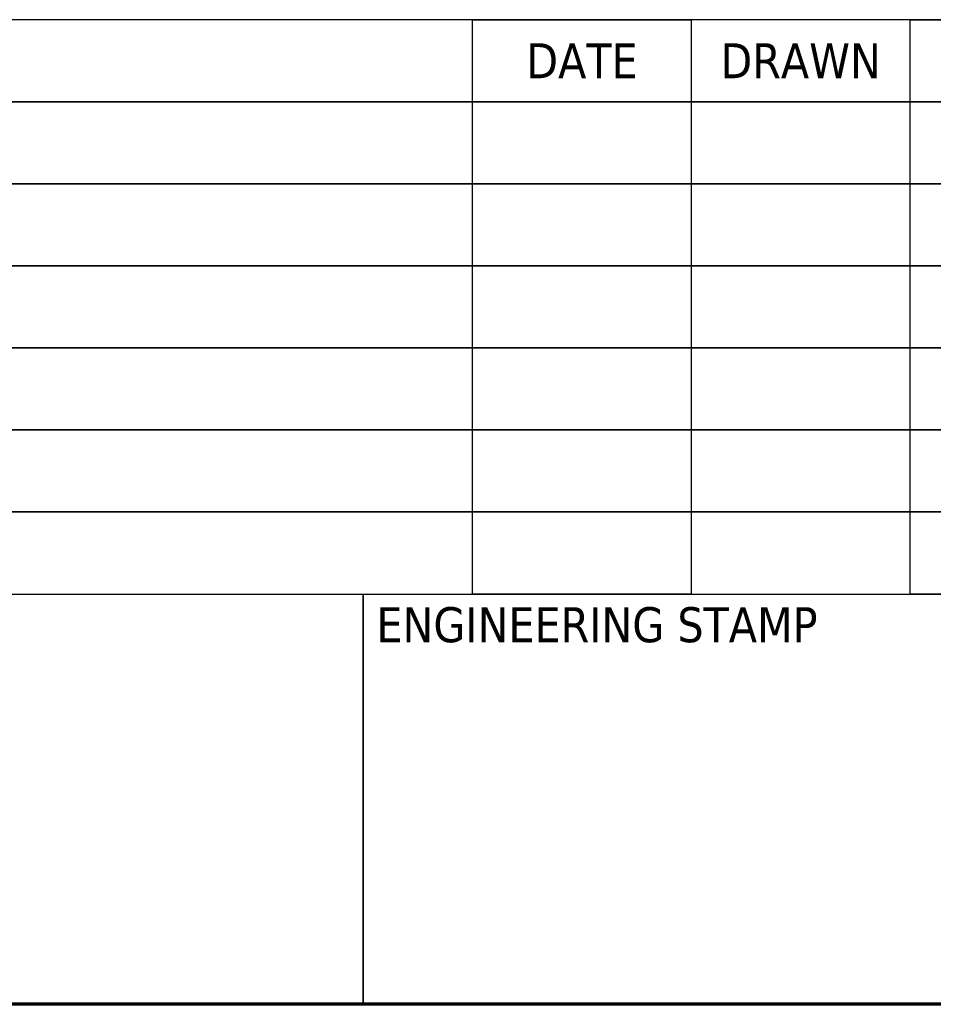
# Model space of a CAD drawing. Header units: inches. Extents: x 24 to 1128, y -69 to 748.
# Tile 520 of 656: x 815 to 882, y 20 to 92. Entities that reach past the tile are written whole.
import ezdxf
from ezdxf.enums import TextEntityAlignment as Align

# ---------------------------------------------------------------- set-up
doc = ezdxf.new("R2010")
doc.units = ezdxf.units.IN
doc.header["$LTSCALE"] = 32
doc.header["$MEASUREMENT"] = 0
doc.layers.add('Border (ANSI)', color=7, linetype='Continuous', lineweight=70)
doc.layers.add('Title (ANSI)', color=7, linetype='Continuous', lineweight=50)
doc.styles.get("Standard").update_dxf_attribs({"font": 'arial.ttf'})
doc.styles.add('Text Style40', font='tahoma.ttf')

# ---------------------------------------------------------------- blocks, each defined once
blk = doc.blocks.new('Borders SUPERIOR BORDER')
at = {"layer": 'Border (ANSI)'}
blk.add_line((35.25, 0.625), (0.75, 0.625), dxfattribs=at)
blk = doc.blocks.new('Title Blocks SB TITLE-KS')
at = {"layer": 'Title (ANSI)', "lineweight": 25}
for p, q in [((47.7839, 4.6475), (41.0339, 4.6475)), ((45.7839, 3.335), (45.7839, 4.6475)), ((45.7839, 4.6475), (46.2839, 4.6475)), ((45.7839, 3.335), (45.7839, 4.6475)), ((46.7839, 4.6475), (46.2839, 4.6475)), ((46.2839, 4.6475), (46.2839, 3.335)), ((46.2839, 4.6475), (46.2839, 3.335)), ((46.7839, 3.335), (46.7839, 4.6475)), ((46.7839, 4.6475), (47.2839, 4.6475)), ((46.7839, 3.335), (46.7839, 4.6475)), ((47.7839, 4.46), (41.0339, 4.46)), ((41.0339, 4.46), (47.7839, 4.46)), ((43.2839, 4.46), (45.5339, 4.46)), ((45.5339, 4.46), (47.7839, 4.46)), ((47.7839, 4.2725), (41.0339, 4.2725)), ((41.0339, 4.2725), (47.7839, 4.2725)), ((43.2839, 4.2725), (45.5339, 4.2725)), ((45.5339, 4.2725), (47.7839, 4.2725)), ((47.7839, 4.085), (41.0339, 4.085)), ((41.0339, 4.085), (47.7839, 4.085)), ((43.2839, 4.085), (45.5339, 4.085)), ((45.5339, 4.085), (47.7839, 4.085)), ((47.7839, 3.8975), (41.0339, 3.8975)), ((41.0339, 3.8975), (47.7839, 3.8975)), ((43.2839, 3.8975), (45.5339, 3.8975)), ((45.5339, 3.8975), (47.7839, 3.8975)), ((47.7839, 3.71), (41.0339, 3.71)), ((41.0339, 3.71), (47.7839, 3.71)), ((43.2839, 3.71), (45.5339, 3.71)), ((45.5339, 3.71), (47.7839, 3.71)), ((47.7839, 3.5225), (41.0339, 3.5225)), ((41.0339, 3.5225), (47.7839, 3.5225)), ((43.2839, 3.5225), (45.5339, 3.5225)), ((45.5339, 3.5225), (47.7839, 3.5225)), ((41.0339, 3.335), (47.7839, 3.335)), ((43.2839, 3.335), (45.5339, 3.335)), ((45.5339, 2.3975), (45.5339, 3.335)), ((45.5339, 3.335), (47.7839, 3.335)), ((45.5339, 3.335), (45.5339, 2.3975)), ((46.2839, 3.335), (45.7839, 3.335)), ((46.2839, 3.335), (46.7839, 3.335)), ((47.2839, 3.335), (46.7839, 3.335)), ((45.5339, 2.3975), (43.2839, 2.3975)), ((47.7839, 2.3975), (45.5339, 2.3975))]:
    blk.add_line(p, q, dxfattribs=at)
at = {"layer": 'Title (ANSI)', "style": 'Text Style40'}
for s, p in [('DATE', (46.0339, 4.5537)), ('DRAWN', (46.5339, 4.5537))]:
    blk.add_text(s, height=0.08, dxfattribs=at).set_placement(p, align=Align.MIDDLE_CENTER)
blk.add_text('ENGINEERING STAMP', height=0.08, dxfattribs=at).set_placement((45.5639, 3.305), align=Align.TOP_LEFT)
at = {"layer": 'Title (ANSI)', "lineweight": 30, "flags": 63}
for tag, p in [('REV._1_#', (41.2839, 4.3662)), ('REV_#1_DATE', (46.0339, 4.3662)), ('REV_#1_DRAWN', (46.5339, 4.3662)), ('REV_#1_APPR', (47.0339, 4.3662)), ('REV_#1_P.M.', (47.5339, 4.3662)), ('REV._2__#', (41.2839, 4.1787)), ('REV_#2_DATE', (46.0339, 4.1787)), ('REV_#2_DRAWN', (46.5339, 4.1787)), ('REV_#2_APPR', (47.0339, 4.1787)), ('REV_#2_P.M.', (47.5339, 4.1787)), ('REV._3_#', (41.2839, 3.9912)), ('REV_#3_DATE', (46.0339, 3.9912)), ('REV_#3_DRAWN', (46.5339, 3.9912)), ('REV_#3_APPR', (47.0339, 3.9912)), ('REV_#3_P.M.', (47.5339, 3.9912)), ('REV._4_#', (41.2839, 3.8037)), ('REV_#4_DATE', (46.0339, 3.8037)), ('REV_#4_DRAWN', (46.5339, 3.8037)), ('REV_#4_APPR', (47.0339, 3.8037)), ('REV_#4_P.M.', (47.5339, 3.8037)), ('REV._5_#', (41.2839, 3.6162)), ('REV_#5_DATE', (46.0339, 3.6162)), ('REV_#5_DRAWN', (46.5339, 3.6162)), ('REV_#5_APPR', (47.0339, 3.6162)), ('REV_#5_P.M.', (47.5339, 3.6162)), ('REV._6_#', (41.2839, 3.4287)), ('REV_#6_DATE', (46.0339, 3.4287)), ('REV_#6_DRAWN', (46.5339, 3.4287)), ('REV_#6_APPR', (47.0339, 3.4287)), ('REV_#6_P.M.', (47.5339, 3.4287))]:
    blk.add_attdef(tag, text='', height=0.08, dxfattribs=at).set_placement(p, align=Align.MIDDLE_CENTER)
for tag, p in [('REVISION_#1_DESCRIPTION', (41.5639, 4.3662)), ('REVISION_#2_DESCRIPTION', (41.5639, 4.1787)), ('REVISION_#3_DESCRIPTION', (41.5639, 3.9912)), ('REVISION_#4_DESCRIPTION', (41.5639, 3.8037)), ('REVISION_#5_DESCRIPTION', (41.5639, 3.6162)), ('REVISION_#6_DESCRIPTION', (41.5639, 3.4287))]:
    blk.add_attdef(tag, text='', height=0.08, dxfattribs=at).set_placement(p, align=Align.MIDDLE_LEFT)
for tag, height, p in [('DRAWING_NAME', 0.125, (51.9089, 3.68)), ('DRAWING_REV_#', 0.188, (54.2839, 2.7925))]:
    blk.add_attdef(tag, text='', height=height, dxfattribs=at).set_placement(p, align=Align.TOP_CENTER)
for tag, height, p in [('SCALE', 0.1, (53.1889, 2.8675)), ('CONTRACTOR', 0.125, (49.3139, 3.2425)), ('PROJECT', 0.125, (51.9389, 3.2425)), ('DRAWN_BY_DATE', 0.1, (49.3139, 2.555)), ('DRAWN_BY_INITIAL', 0.1, (49.3139, 2.8675)), ('MODEL_NUMBER', 0.1, (51.9389, 2.8675)), ('APPROVED_BY_INITIAL', 0.1, (50.1889, 2.8675)), ('PROJECT_MANAGER_INITIAL', 0.1, (51.0639, 2.8675)), ('APPROVED_BY_DATE', 0.1, (50.1889, 2.555)), ('PROJECT_MANAGER_DATE', 0.1, (51.0639, 2.555)), ('DRAWING_NUMBER', 0.1, (51.9389, 2.555)), ('SIZE', 0.1, (53.1889, 2.555))]:
    blk.add_attdef(tag, text='', height=height, dxfattribs=at).set_placement(p, align=Align.TOP_LEFT)

msp = doc.modelspace()

# ---------------------------------------------------------------- block references
at = {"xscale": 32, "yscale": 32, "zscale": 32}
for name, p in [('Borders SUPERIOR BORDER', (0, 0)), ('Title Blocks SB TITLE-KS', (-617.08574, -56.71979))]:
    msp.add_blockref(name, p, dxfattribs=at)

doc.saveas('drawing.dxf')
